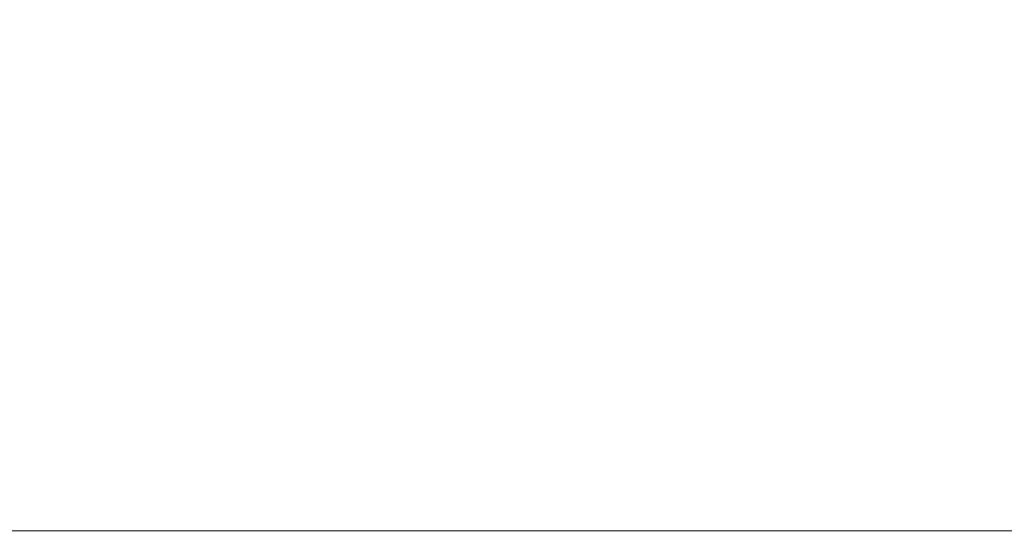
# Model space of a CAD drawing. Header units: millimetres. Extents: x -1970 to 61924, y -58230 to 6847.
# Tile 466 of 656: x 11556 to 16249, y -2545 to -62. Entities that reach past the tile are written whole.
import ezdxf

# ---------------------------------------------------------------- set-up
doc = ezdxf.new("R2010")
doc.units = ezdxf.units.MM
doc.layers.add('COTAS_P', color=1, linetype='Continuous', lineweight=0)
doc.dimstyles.new('R19_100', dxfattribs={"dimtxt": 250, "dimasz": 150, "dimexe": 150, "dimexo": 80, "dimgap": 100, "dimtad": 1, "dimtih": 1, "dimtoh": 1, "dimdsep": 46, "dimcen": 0.09, "dimadec": 0, "dimazin": 0, "dimtfac": 1, "dimtdec": 4, "dimtofl": 0, "dimtmove": 0, "dimatfit": 3, "dimfxl": 1, "dimtolj": 1, "dimtzin": 0, "dimarcsym": 0})

# ---------------------------------------------------------------- blocks, each defined once
blk = doc.blocks.new('DIM_R26_28')
at = {"layer": 'COTAS_P'}
for p, q in [((-850, 0), (-850, -2500)), ((61924.1, 0), (61924.1, -2500)), ((-850, -2500), (-700, -2455)), ((61924.1, -2500), (61774.1, -2455)), ((-850, -2500), (61924.1, -2500)), ((-850, -2500), (-700, -2545)), ((61924.1, -2500), (61774.1, -2545))]:
    blk.add_line(p, q, dxfattribs=at)
blk.add_text('62774.13 P', height=250, dxfattribs=at).set_placement((30537.1, -2400))

msp = doc.modelspace()

# ---------------------------------------------------------------- dimensions: what is measured, and where the dimension line sits
at = {"layer": 'COTAS_P'}
dim = msp.add_aligned_dim(p1=(-850, 0), p2=(61924.134, 0), distance=-2500, text='<> P', dimstyle='R19_100', dxfattribs=at)
dim.commit()
dim.dimension.update_dxf_attribs({"geometry": 'DIM_R26_28', "text_midpoint": (30537.067, -2500)})

doc.saveas('drawing.dxf')
